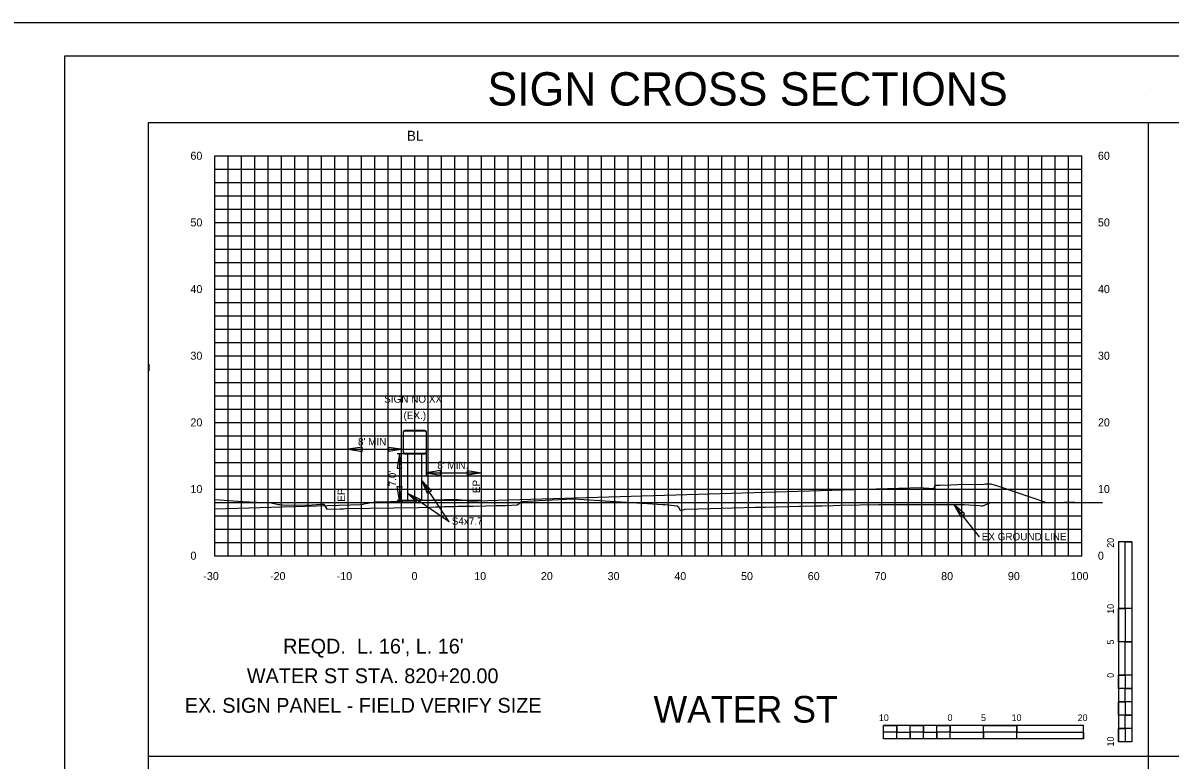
# Model space of a CAD drawing. Extents: x 2193008 to 2198143, y 1236112 to 1237864.
# Drawn here: x 2197256 to 2197427.9, y 1237227.5 to 1237338 of the extents above; entities that cross this region are included whole.
import ezdxf

# ---------------------------------------------------------------- set-up
doc = ezdxf.new("R2010")
doc.units = 0
for name, color, linetype in [('2', 7, 'Continuous'), ('3', 7, 'Continuous'), ('31', 7, 'Continuous'), ('60', 7, 'Continuous'), ('ANNO-SHT', 7, 'Continuous'), ('AXIS', 7, 'Continuous'), ('DRAINAGE', 7, 'Continuous'), ('GSDIMS', 7, 'Continuous'), ('Level 1', 7, 'Continuous'), ('Level 33', 7, 'Continuous'), ('Level 55', 7, 'Continuous'), ('Level 61', 7, 'Continuous'), ('LIMT-CSLINE', 7, 'Continuous'), ('M-ROADS', 7, 'Continuous'), ('SHT-BNDRY', 7, 'Continuous')]:
    doc.layers.add(name, color=color, linetype=linetype)

# ---------------------------------------------------------------- blocks, each defined once
blk = doc.blocks.new('SC47208')
at = {"layer": 'Level 1'}
blk.add_line((0, 0), (0, 0), dxfattribs=at)

msp = doc.modelspace()

# ---------------------------------------------------------------- linework, layer by layer
msp.add_lwpolyline([(2197274.71, 1237133.05), (2197574.71, 1237133.05), (2197574.71, 1237323.05), (2197274.71, 1237323.05)], close=True)
at = {"layer": '2'}
msp.add_lwpolyline([(2197274.82, 1237286.82), (2197274.81, 1237285.82)], dxfattribs=at)
msp.add_lwpolyline([(2197274.82, 1237286.82), (2197274.81, 1237285.82)], dxfattribs=at)
at = {"layer": '3'}
for p, q in [((2197424.71, 1237228.05), (2197424.71, 1237323.05)), ((2197304.71, 1237265.75), (2197304.71, 1237273.98)), ((2197316.46, 1237270.19), (2197316.46, 1237273.66)), ((2197324.71, 1237266.38), (2197324.71, 1237272.78)), ((2197319.83, 1237263.17), (2197315.76, 1237269.41)), ((2197319.83, 1237263.17), (2197313.66, 1237267.45)), ((2197399.36, 1237260.92), (2197395.52, 1237265.8)), ((2197424.71, 1237133.05), (2197424.71, 1237228.05))]:
    msp.add_line(p, q, dxfattribs=at)
at = {"layer": '60'}
for p, q in [((2197284.71, 1237258.11), (2197284.71, 1237318.11)), ((2197414.71, 1237258.11), (2197414.71, 1237318.11)), ((2197414.77, 1237298.11), (2197414.71, 1237298.11)), ((2197414.77, 1237288.11), (2197414.71, 1237288.11)), ((2197414.77, 1237278.11), (2197414.71, 1237278.11)), ((2197414.77, 1237268.11), (2197414.71, 1237268.11)), ((2197284.71, 1237258.05), (2197284.71, 1237258.11)), ((2197284.71, 1237258.11), (2197414.71, 1237258.11)), ((2197294.71, 1237258.05), (2197294.71, 1237258.11)), ((2197304.71, 1237258.05), (2197304.71, 1237258.11)), ((2197314.71, 1237258.05), (2197314.71, 1237258.11)), ((2197324.71, 1237258.05), (2197324.71, 1237258.11)), ((2197334.71, 1237258.05), (2197334.71, 1237258.11)), ((2197344.71, 1237258.05), (2197344.71, 1237258.11)), ((2197354.71, 1237258.05), (2197354.71, 1237258.11)), ((2197364.71, 1237258.05), (2197364.71, 1237258.11)), ((2197374.71, 1237258.05), (2197374.71, 1237258.11)), ((2197384.71, 1237258.05), (2197384.71, 1237258.11)), ((2197394.71, 1237258.05), (2197394.71, 1237258.11)), ((2197404.71, 1237258.05), (2197404.71, 1237258.11)), ((2197414.71, 1237258.05), (2197414.71, 1237258.11)), ((2197414.77, 1237258.11), (2197414.71, 1237258.11))]:
    msp.add_line(p, q, dxfattribs=at)
for points in [[(2197322.71, 1237266.31), (2197327.1, 1237266.46), (2197390.55, 1237268.35), (2197390.95, 1237268.31), (2197392.55, 1237268.18), (2197392.58, 1237268.28), (2197392.71, 1237268.68), (2197392.78, 1237268.68), (2197393.04, 1237268.68), (2197393.45, 1237268.7), (2197395.04, 1237268.76), (2197396.06, 1237268.78), (2197400.04, 1237268.86), (2197400.25, 1237268.87), (2197401.04, 1237268.9), (2197402.33, 1237268.48), (2197409.4, 1237266.11)], [(2197306.71, 1237265.81), (2197307.11, 1237265.89), (2197308.71, 1237266.17), (2197308.81, 1237266.17), (2197309.21, 1237266.17), (2197314.71, 1237266.34)], [(2197322.71, 1237266.31), (2197322.31, 1237266.38), (2197320.71, 1237266.55), (2197320.61, 1237266.55), (2197314.71, 1237266.34)], [(2197284.71, 1237265.15), (2197306.71, 1237265.81)]]:
    msp.add_lwpolyline(points, dxfattribs=at)
at = {"layer": 'AXIS'}
msp.add_line((2197274.71, 1237243.04), (2197274.71, 1237243.05), dxfattribs=at)
at = {"layer": 'GSDIMS'}
for p, q in [((2197312.95, 1237276.64), (2197312.95, 1237273.63)), ((2197313.02, 1237273.63), (2197313.02, 1237276.64)), ((2197316.21, 1237276.89), (2197313.2, 1237276.89)), ((2197313.2, 1237276.82), (2197316.21, 1237276.82)), ((2197316.4, 1237276.64), (2197316.4, 1237273.63)), ((2197316.46, 1237273.63), (2197316.46, 1237276.64)), ((2197313.2, 1237273.38), (2197312.05, 1237273.38)), ((2197312.4, 1237273.38), (2197312.4, 1237266.38)), ((2197313.2, 1237273.38), (2197313.2, 1237273.44)), ((2197316.21, 1237273.44), (2197313.2, 1237273.44)), ((2197313.2, 1237273.44), (2197313.2, 1237273.38)), ((2197313.2, 1237273.38), (2197316.21, 1237273.38)), ((2197313.66, 1237266.31), (2197313.66, 1237273.38)), ((2197315.76, 1237266.38), (2197315.76, 1237273.38)), ((2197324.71, 1237266.38), (2197312.05, 1237266.38))]:
    msp.add_line(p, q, dxfattribs=at)
for points in [[(2197304.7, 1237274.07), (2197306.83, 1237273.72), (2197306.83, 1237274.41)], [(2197312.95, 1237274.07), (2197310.83, 1237273.72), (2197310.83, 1237274.41)], [(2197312.4, 1237273.38), (2197312.05, 1237271.25), (2197312.75, 1237271.25)], [(2197315.76, 1237269.41), (2197317.2, 1237267.83), (2197316.61, 1237267.46)], [(2197316.46, 1237270.53), (2197318.58, 1237270.19), (2197318.58, 1237270.88)], [(2197324.71, 1237270.53), (2197322.58, 1237270.19), (2197322.58, 1237270.88)], [(2197312.4, 1237266.38), (2197312.05, 1237268.51), (2197312.75, 1237268.51)], [(2197313.66, 1237267.45), (2197315.59, 1237266.54), (2197315.18, 1237265.97)], [(2197395.52, 1237265.8), (2197396.55, 1237263.92), (2197397.1, 1237264.37)]]:
    msp.add_lwpolyline(points, close=True, dxfattribs=at)
for centre, radius, start, end in [((2197313.2, 1237276.64), 0.25, 90, 180), ((2197313.2, 1237276.64), 0.187, 90, 180), ((2197316.21, 1237276.64), 0.25, 0, 90), ((2197316.21, 1237276.64), 0.187, 0, 90), ((2197313.2, 1237273.63), 0.25, 180, 270), ((2197313.2, 1237273.63), 0.187, 180, 270), ((2197316.21, 1237273.63), 0.25, 270, 0), ((2197316.21, 1237273.63), 0.187, 270, 0)]:
    msp.add_arc(centre, radius, start, end, dxfattribs=at)
at = {"layer": 'Level 1'}
for p, q in [((2197420.18, 1237260.19), (2197420.18, 1237230.19)), ((2197422.18, 1237260.19), (2197420.18, 1237260.19)), ((2197422.18, 1237260.19), (2197422.18, 1237250.19)), ((2197422.18, 1237260.19), (2197422.18, 1237230.19)), ((2197421.18, 1237250.19), (2197420.18, 1237250.19)), ((2197422.18, 1237250.19), (2197420.18, 1237250.19)), ((2197421.18, 1237250.19), (2197421.18, 1237245.19)), ((2197422.18, 1237245.19), (2197420.18, 1237245.19)), ((2197422.18, 1237245.19), (2197421.18, 1237245.19)), ((2197422.18, 1237245.19), (2197422.18, 1237240.19)), ((2197421.18, 1237240.19), (2197420.18, 1237240.19)), ((2197422.18, 1237240.19), (2197420.18, 1237240.19)), ((2197421.18, 1237240.19), (2197421.18, 1237238.19)), ((2197422.18, 1237238.19), (2197421.18, 1237238.19)), ((2197422.18, 1237238.19), (2197422.18, 1237236.19)), ((2197421.18, 1237236.19), (2197420.18, 1237236.19)), ((2197421.18, 1237236.19), (2197421.18, 1237234.19)), ((2197422.18, 1237234.19), (2197421.18, 1237234.19)), ((2197422.18, 1237234.19), (2197422.18, 1237232.19)), ((2197414.97, 1237232.63), (2197384.97, 1237232.63)), ((2197384.97, 1237230.63), (2197384.97, 1237232.63)), ((2197386.97, 1237231.63), (2197384.97, 1237231.63)), ((2197386.97, 1237231.63), (2197386.97, 1237232.63)), ((2197388.97, 1237230.63), (2197388.97, 1237231.63)), ((2197390.97, 1237231.63), (2197388.97, 1237231.63)), ((2197390.97, 1237231.63), (2197390.97, 1237232.63)), ((2197392.97, 1237230.63), (2197392.97, 1237231.63)), ((2197394.97, 1237231.63), (2197392.97, 1237231.63)), ((2197394.97, 1237231.63), (2197394.97, 1237232.63)), ((2197394.97, 1237230.63), (2197394.97, 1237232.63)), ((2197399.97, 1237230.63), (2197399.97, 1237232.63)), ((2197399.97, 1237230.63), (2197399.97, 1237231.63)), ((2197404.97, 1237231.63), (2197399.97, 1237231.63)), ((2197404.97, 1237231.63), (2197404.97, 1237232.63)), ((2197404.97, 1237230.63), (2197404.97, 1237232.63)), ((2197414.97, 1237230.63), (2197414.97, 1237232.63)), ((2197421.18, 1237232.19), (2197420.18, 1237232.19)), ((2197421.18, 1237232.19), (2197421.18, 1237230.19)), ((2197414.97, 1237230.63), (2197384.97, 1237230.63)), ((2197388.97, 1237230.63), (2197386.97, 1237230.63)), ((2197392.97, 1237230.63), (2197390.97, 1237230.63)), ((2197399.97, 1237230.63), (2197394.97, 1237230.63)), ((2197414.97, 1237230.63), (2197404.97, 1237230.63)), ((2197422.18, 1237230.19), (2197420.18, 1237230.19)), ((2197274.71, 1237228.05), (2197574.71, 1237228.05))]:
    msp.add_line(p, q, dxfattribs=at)
for points in [[(2197421.18, 1237250.19), (2197421.18, 1237260.19), (2197422.18, 1237260.19), (2197422.18, 1237250.19)], [(2197420.18, 1237245.19), (2197420.18, 1237250.19), (2197421.18, 1237250.19), (2197421.18, 1237245.19)], [(2197421.18, 1237240.19), (2197421.18, 1237245.19), (2197422.18, 1237245.19), (2197422.18, 1237240.19)], [(2197420.18, 1237238.19), (2197420.18, 1237240.19), (2197421.18, 1237240.19), (2197421.18, 1237238.19)], [(2197421.18, 1237236.19), (2197421.18, 1237238.19), (2197422.18, 1237238.19), (2197422.18, 1237236.19)], [(2197420.18, 1237234.19), (2197420.18, 1237236.19), (2197421.18, 1237236.19), (2197421.18, 1237234.19)], [(2197421.18, 1237232.19), (2197421.18, 1237234.19), (2197422.18, 1237234.19), (2197422.18, 1237232.19)], [(2197384.97, 1237232.63), (2197386.97, 1237232.63), (2197386.97, 1237231.63), (2197384.97, 1237231.63)], [(2197386.97, 1237231.63), (2197388.97, 1237231.63), (2197388.97, 1237230.63), (2197386.97, 1237230.63)], [(2197388.97, 1237232.63), (2197390.97, 1237232.63), (2197390.97, 1237231.63), (2197388.97, 1237231.63)], [(2197390.97, 1237231.63), (2197392.97, 1237231.63), (2197392.97, 1237230.63), (2197390.97, 1237230.63)], [(2197392.97, 1237232.63), (2197394.97, 1237232.63), (2197394.97, 1237231.63), (2197392.97, 1237231.63)], [(2197394.97, 1237231.63), (2197399.97, 1237231.63), (2197399.97, 1237230.63), (2197394.97, 1237230.63)], [(2197399.97, 1237232.63), (2197404.97, 1237232.63), (2197404.97, 1237231.63), (2197399.97, 1237231.63)], [(2197404.97, 1237231.63), (2197414.97, 1237231.63), (2197414.97, 1237230.63), (2197404.97, 1237230.63)], [(2197420.18, 1237230.19), (2197420.18, 1237232.19), (2197421.18, 1237232.19), (2197421.18, 1237230.19)]]:
    msp.add_lwpolyline(points, close=True, dxfattribs=at)
at = {"layer": 'Level 61'}
for p, q in [((2197304.7, 1237274.07), (2197312.95, 1237274.07)), ((2197316.46, 1237270.53), (2197324.71, 1237270.53))]:
    msp.add_line(p, q, dxfattribs=at)
at = {"layer": 'M-ROADS'}
for p, q in [((2197284.71, 1237318.11), (2197414.71, 1237318.11)), ((2197286.71, 1237258.11), (2197286.71, 1237318.11)), ((2197288.71, 1237258.11), (2197288.71, 1237318.11)), ((2197290.71, 1237258.11), (2197290.71, 1237318.11)), ((2197292.71, 1237258.11), (2197292.71, 1237318.11)), ((2197294.71, 1237258.11), (2197294.71, 1237318.11)), ((2197296.71, 1237258.11), (2197296.71, 1237318.11)), ((2197298.71, 1237258.11), (2197298.71, 1237318.11)), ((2197300.71, 1237258.11), (2197300.71, 1237318.11)), ((2197302.71, 1237258.11), (2197302.71, 1237318.11)), ((2197304.71, 1237258.11), (2197304.71, 1237318.11)), ((2197306.71, 1237258.11), (2197306.71, 1237318.11)), ((2197308.71, 1237258.11), (2197308.71, 1237318.11)), ((2197310.71, 1237258.11), (2197310.71, 1237318.11)), ((2197312.71, 1237258.11), (2197312.71, 1237318.11)), ((2197314.71, 1237258.11), (2197314.71, 1237318.11)), ((2197316.71, 1237258.11), (2197316.71, 1237318.11)), ((2197318.71, 1237258.11), (2197318.71, 1237318.11)), ((2197320.71, 1237258.11), (2197320.71, 1237318.11)), ((2197322.71, 1237258.11), (2197322.71, 1237318.11)), ((2197324.71, 1237258.11), (2197324.71, 1237318.11)), ((2197326.71, 1237258.11), (2197326.71, 1237318.11)), ((2197328.71, 1237258.11), (2197328.71, 1237318.11)), ((2197330.71, 1237258.11), (2197330.71, 1237318.11)), ((2197332.71, 1237258.11), (2197332.71, 1237318.11)), ((2197334.71, 1237258.11), (2197334.71, 1237318.11)), ((2197336.71, 1237258.11), (2197336.71, 1237318.11)), ((2197338.71, 1237258.11), (2197338.71, 1237318.11)), ((2197340.71, 1237258.11), (2197340.71, 1237318.11)), ((2197342.71, 1237258.11), (2197342.71, 1237318.11)), ((2197344.71, 1237258.11), (2197344.71, 1237318.11)), ((2197346.71, 1237258.11), (2197346.71, 1237318.11)), ((2197348.71, 1237258.11), (2197348.71, 1237318.11)), ((2197350.71, 1237258.11), (2197350.71, 1237318.11)), ((2197352.71, 1237258.11), (2197352.71, 1237318.11)), ((2197354.71, 1237258.11), (2197354.71, 1237318.11)), ((2197356.71, 1237258.11), (2197356.71, 1237318.11)), ((2197358.71, 1237258.11), (2197358.71, 1237318.11)), ((2197360.71, 1237258.11), (2197360.71, 1237318.11)), ((2197362.71, 1237258.11), (2197362.71, 1237318.11)), ((2197364.71, 1237258.11), (2197364.71, 1237318.11)), ((2197366.71, 1237258.11), (2197366.71, 1237318.11)), ((2197368.71, 1237258.11), (2197368.71, 1237318.11)), ((2197370.71, 1237258.11), (2197370.71, 1237318.11)), ((2197372.71, 1237258.11), (2197372.71, 1237318.11)), ((2197374.71, 1237258.11), (2197374.71, 1237318.11)), ((2197376.71, 1237258.11), (2197376.71, 1237318.11)), ((2197378.71, 1237258.11), (2197378.71, 1237318.11)), ((2197380.71, 1237258.11), (2197380.71, 1237318.11)), ((2197382.71, 1237258.11), (2197382.71, 1237318.11)), ((2197384.71, 1237258.11), (2197384.71, 1237318.11)), ((2197386.71, 1237258.11), (2197386.71, 1237318.11)), ((2197388.71, 1237258.11), (2197388.71, 1237318.11)), ((2197390.71, 1237258.11), (2197390.71, 1237318.11)), ((2197392.71, 1237258.11), (2197392.71, 1237318.11)), ((2197394.71, 1237258.11), (2197394.71, 1237318.11)), ((2197396.71, 1237258.11), (2197396.71, 1237318.11)), ((2197398.71, 1237258.11), (2197398.71, 1237318.11)), ((2197400.71, 1237258.11), (2197400.71, 1237318.11)), ((2197402.71, 1237258.11), (2197402.71, 1237318.11)), ((2197404.71, 1237258.11), (2197404.71, 1237318.11)), ((2197406.71, 1237258.11), (2197406.71, 1237318.11)), ((2197408.71, 1237258.11), (2197408.71, 1237318.11)), ((2197410.71, 1237258.11), (2197410.71, 1237318.11)), ((2197412.71, 1237258.11), (2197412.71, 1237318.11)), ((2197414.71, 1237258.11), (2197414.71, 1237318.11)), ((2197284.71, 1237316.11), (2197414.71, 1237316.11)), ((2197284.71, 1237314.11), (2197414.71, 1237314.11)), ((2197284.71, 1237312.11), (2197414.71, 1237312.11)), ((2197284.71, 1237310.11), (2197414.71, 1237310.11)), ((2197284.71, 1237308.11), (2197414.71, 1237308.11)), ((2197284.71, 1237306.11), (2197414.71, 1237306.11)), ((2197284.71, 1237304.11), (2197414.71, 1237304.11)), ((2197284.71, 1237302.11), (2197414.71, 1237302.11)), ((2197284.71, 1237300.11), (2197414.71, 1237300.11)), ((2197284.71, 1237298.11), (2197414.71, 1237298.11)), ((2197284.71, 1237296.11), (2197414.71, 1237296.11)), ((2197284.71, 1237294.11), (2197414.71, 1237294.11)), ((2197284.71, 1237292.11), (2197414.71, 1237292.11)), ((2197284.71, 1237290.11), (2197414.71, 1237290.11)), ((2197284.71, 1237288.11), (2197414.71, 1237288.11)), ((2197284.71, 1237286.11), (2197414.71, 1237286.11)), ((2197284.71, 1237284.11), (2197414.71, 1237284.11)), ((2197284.71, 1237282.11), (2197414.71, 1237282.11)), ((2197284.71, 1237280.11), (2197414.71, 1237280.11)), ((2197284.71, 1237278.11), (2197414.71, 1237278.11)), ((2197284.71, 1237276.11), (2197414.71, 1237276.11)), ((2197284.71, 1237274.11), (2197414.71, 1237274.11)), ((2197284.71, 1237272.11), (2197414.71, 1237272.11)), ((2197284.71, 1237270.11), (2197414.71, 1237270.11)), ((2197284.71, 1237268.11), (2197414.71, 1237268.11)), ((2197284.71, 1237266.11), (2197417.8, 1237266.11)), ((2197284.71, 1237264.11), (2197414.71, 1237264.11)), ((2197284.71, 1237262.11), (2197414.71, 1237262.11)), ((2197284.71, 1237260.11), (2197414.71, 1237260.11)), ((2197284.71, 1237258.11), (2197414.71, 1237258.11))]:
    msp.add_line(p, q, dxfattribs=at)
msp.add_lwpolyline([(2197249.71, 1237118.04), (2197589.71, 1237118.04), (2197589.71, 1237338.04), (2197249.71, 1237338.04)], close=True, dxfattribs=at)
msp.add_lwpolyline([(2197284.71, 1237266.52), (2197288.86, 1237266.23), (2197293.16, 1237266.04), (2197294.27, 1237265.8), (2197294.38, 1237265.8), (2197294.48, 1237265.8), (2197294.93, 1237265.75), (2197298.57, 1237265.68), (2197299.02, 1237265.67), (2197299.3, 1237265.73), (2197300.49, 1237265.82), (2197300.55, 1237265.83), (2197300.64, 1237265.83), (2197300.74, 1237265.83), (2197300.93, 1237265.83), (2197300.94, 1237265.83), (2197301.06, 1237265.83), (2197301.06, 1237265.83), (2197301.06, 1237265.82), (2197301.52, 1237265.09), (2197303.49, 1237265.13), (2197303.6, 1237265.14), (2197304, 1237265.16), (2197304.38, 1237265.19), (2197311.52, 1237265.28), (2197315.28, 1237265.34), (2197317.01, 1237265.4), (2197317.8, 1237265.43), (2197318.34, 1237265.44), (2197318.81, 1237265.46), (2197319.17, 1237265.48), (2197320.74, 1237265.51), (2197321.13, 1237265.52), (2197321.36, 1237265.52), (2197322.03, 1237265.54), (2197322.48, 1237265.55), (2197323.47, 1237265.56), (2197325.41, 1237265.6), (2197326.85, 1237265.63), (2197328.31, 1237265.66), (2197328.4, 1237265.66), (2197330.04, 1237265.74), (2197330.33, 1237265.94), (2197330.72, 1237266.23), (2197334.23, 1237266.44), (2197338.5, 1237266.66), (2197349.6, 1237265.95), (2197351.83, 1237265.78), (2197352.22, 1237265.77), (2197354.01, 1237265.58), (2197354.21, 1237265.43), (2197354.49, 1237264.91), (2197354.9, 1237264.97), (2197355.07, 1237265.03), (2197355.16, 1237265.07), (2197355.21, 1237265.09), (2197359.04, 1237265.2), (2197365.72, 1237265.37), (2197367.25, 1237265.41), (2197372.26, 1237265.52), (2197372.77, 1237265.53), (2197374.59, 1237265.57), (2197375.76, 1237265.6), (2197377.44, 1237265.64), (2197378.52, 1237265.67), (2197384.26, 1237265.78), (2197384.36, 1237265.78), (2197384.69, 1237265.77), (2197384.76, 1237265.77), (2197385.27, 1237265.78), (2197385.36, 1237265.78), (2197386.04, 1237265.78), (2197386.45, 1237265.78), (2197386.57, 1237265.78), (2197387.52, 1237265.78), (2197387.69, 1237265.78), (2197389.07, 1237265.78), (2197391.49, 1237265.79), (2197395, 1237265.8), (2197395.52, 1237265.8), (2197396.62, 1237265.78), (2197397.05, 1237265.77), (2197398.44, 1237265.68), (2197399.37, 1237265.62), (2197399.61, 1237265.6), (2197399.85, 1237265.59), (2197400.83, 1237266), (2197400.93, 1237266.04), (2197402.37, 1237266.07), (2197402.71, 1237266.06), (2197405.02, 1237266.09), (2197407.13, 1237266.1), (2197409.3, 1237266.11), (2197412.1, 1237266.12), (2197412.49, 1237266.12), (2197412.77, 1237266.12), (2197412.82, 1237266.12), (2197413.62, 1237266.12), (2197413.64, 1237266.12), (2197414.71, 1237266.11)], dxfattribs=at)
at = {"layer": 'SHT-BNDRY'}
msp.add_lwpolyline([(2197262.21, 1237123.04), (2197584.71, 1237123.04), (2197584.71, 1237333.04), (2197262.21, 1237333.04)], close=True, dxfattribs=at)

# ---------------------------------------------------------------- block references
at = {"layer": 'DRAINAGE', "xscale": 0.20000000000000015, "yscale": 0.20000000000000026, "rotation": -116.41666666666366}
msp.add_blockref('SC47208', (2197425.03, 1237328.23), dxfattribs=at)
msp.add_blockref('SC47208', (2197425.03, 1237328.23), dxfattribs=at)

# ---------------------------------------------------------------- texts
at = {"layer": '31'}
for s, p in [('60', (2197281.07, 1237317.51)), ('60', (2197417.11, 1237317.51)), ('50', (2197281.07, 1237307.51)), ('50', (2197417.11, 1237307.51)), ('40', (2197281.07, 1237297.51)), ('40', (2197417.11, 1237297.51)), ('30', (2197281.07, 1237287.51)), ('30', (2197417.11, 1237287.51)), ('20', (2197281.07, 1237277.51)), ('20', (2197417.11, 1237277.51)), ('10', (2197281.07, 1237267.51)), ('10', (2197417.11, 1237267.51)), ('0', (2197281.07, 1237257.51)), ('0', (2197417.11, 1237257.51))]:
    msp.add_text(s, height=1.2, dxfattribs=at).set_placement(p)
at = {"layer": '60'}
msp.add_text('BL', height=1.5, dxfattribs=at).set_placement((2197313.53, 1237320.36))
at = {"layer": 'ANNO-SHT'}
msp.add_text('              SIGN CROSS SECTIONS               ', height=4.9995, rotation=360, dxfattribs=at).set_placement((2197299.58, 1237325.64))
at = {"layer": 'Level 1'}
for s, height, rotation, p in [('20', 0.999, 90.0572, (2197419.5, 1237259.3)), ('10', 0.999, 90.0572, (2197419.5, 1237249.39)), ('5', 1, 90.0572, (2197419.5, 1237244.78)), ('0', 1, 90.0572, (2197419.5, 1237239.79)), ('10', 0.999, 0.0572, (2197384.27, 1237233.3)), ('0', 1, 0.0572, (2197394.57, 1237233.3)), ('5', 0.999, 0.0572, (2197399.58, 1237233.3)), ('10', 0.999, 0.0572, (2197404.17, 1237233.3)), ('20', 0.999, 0.0572, (2197414.07, 1237233.3)), ('10', 0.999, 90.0572, (2197419.5, 1237229.49))]:
    msp.add_text(s, height=height, rotation=rotation, dxfattribs=at).set_placement(p)
at = {"layer": 'Level 33'}
msp.add_text('WATER ST', height=3.998, rotation=360, dxfattribs=at).set_placement((2197350.49, 1237233.07))
at = {"layer": 'Level 55'}
for s, height, p in [('SIGN NO.XX', 1.11, (2197310.12, 1237281.06)), ('(EX.)', 1.11, (2197313.01, 1237278.61)), ("8' MIN.", 1.11, (2197306.19, 1237274.66)), ("8' MIN.", 1.11, (2197318.08, 1237271.13)), ('S4x7.7', 1.11, (2197320.24, 1237262.75)), ('EX GROUND LINE', 1.1105, (2197399.69, 1237260.42)), (" REQD.  L. 16', L. 16'", 2.2209, (2197294.14, 1237243.43)), ('WATER ST STA. 820+20.00', 2.2209, (2197289.53, 1237238.99)), ('EX. SIGN PANEL - FIELD VERIFY SIZE', 2.2209, (2197280.23, 1237234.55))]:
    msp.add_text(s, height=height, dxfattribs=at).set_placement(p)
for s, p in [("7.0'", (2197311.9, 1237268.5)), ('EP', (2197324.47, 1237267.5)), ('EP', (2197304.24, 1237266.22))]:
    msp.add_text(s, height=1.11, rotation=90, dxfattribs=at).set_placement(p)
at = {"layer": 'LIMT-CSLINE'}
for s, p in [('-30', (2197283, 1237254.45)), ('-20', (2197293, 1237254.45)), ('-10', (2197303, 1237254.45)), ('0', (2197314.21, 1237254.45)), ('10', (2197323.61, 1237254.45)), ('20', (2197333.61, 1237254.45)), ('30', (2197343.61, 1237254.45)), ('40', (2197353.61, 1237254.45)), ('50', (2197363.61, 1237254.45)), ('60', (2197373.61, 1237254.45)), ('70', (2197383.61, 1237254.45)), ('80', (2197393.61, 1237254.45)), ('90', (2197403.61, 1237254.45)), ('100', (2197413.01, 1237254.45))]:
    msp.add_text(s, height=1.2, dxfattribs=at).set_placement(p)

doc.saveas('drawing.dxf')
